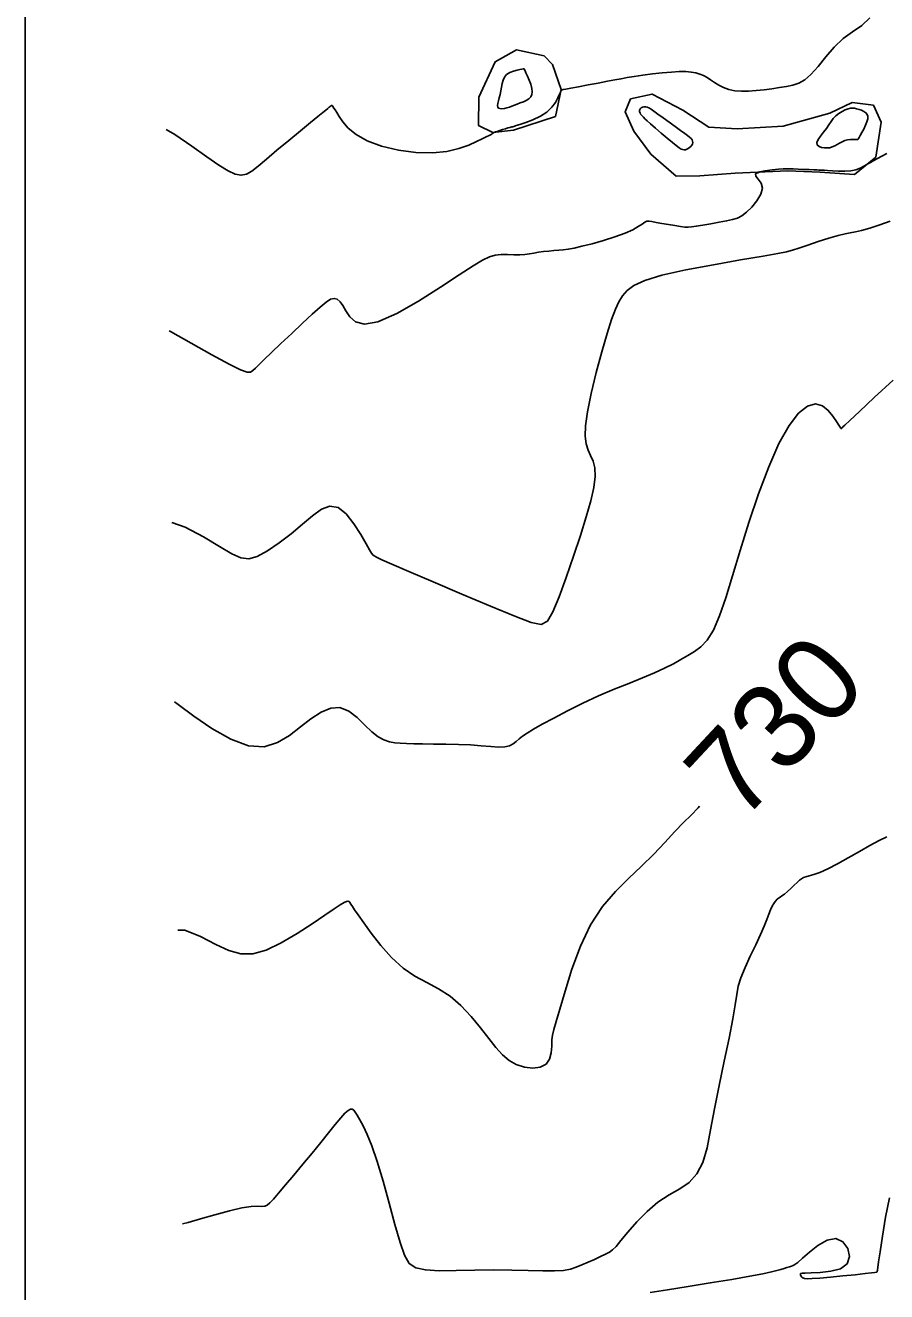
# Model space of a CAD drawing. Extents: x 2566142 to 2571431, y 418755 to 421584.
# Drawn here: x 2566164.4 to 2566367.4, y 420100.3 to 420398.5 of the extents above; entities that cross this region are included whole.
import ezdxf

# ---------------------------------------------------------------- set-up
doc = ezdxf.new("R2010")
doc.units = 0
for name, color, linetype in [('Contour_ADS_Label_Major', 7, 'Continuous'), ('Contour_ADS_Major', 7, 'Continuous'), ('Contour_ADS_Major_Approx', 7, 'Continuous'), ('Contour_ADS_Minor', 7, 'Continuous'), ('Contour_ADS_Minor_Approx', 7, 'Continuous'), ('Contour_ADS_State_Plane_Border', 7, 'Continuous'), ('STOCK_PILE', 7, 'Continuous')]:
    doc.layers.add(name, color=color, linetype=linetype)

msp = doc.modelspace()

# ---------------------------------------------------------------- linework, layer by layer
at = {"layer": 'Contour_ADS_Major'}
msp.add_lwpolyline([(2566200.4, 420185.38), (2566201.98, 420185.41), (2566205.74, 420183.94), (2566209.29, 420182.02), (2566212.39, 420180.58), (2566215.23, 420179.83), (2566218.06, 420179.85), (2566221.18, 420180.71), (2566224.73, 420182.4), (2566228.48, 420184.6), (2566232.03, 420186.92), (2566235.03, 420188.97), (2566237.2, 420190.45), (2566238.64, 420191.4), (2566239.54, 420191.93), (2566240.08, 420192.18), (2566240.43, 420192.24), (2566240.69, 420192.14), (2566240.9, 420191.91), (2566241.14, 420191.53), (2566241.48, 420191.01), (2566242.01, 420190.21), (2566242.86, 420188.98), (2566244.15, 420187.16), (2566245.94, 420184.68), (2566248.17, 420181.83), (2566250.7, 420178.97), (2566253.42, 420176.46), (2566256.21, 420174.56), (2566259.03, 420173.05), (2566261.81, 420171.6), (2566264.5, 420169.87), (2566267.07, 420167.64), (2566269.46, 420165.06), (2566271.65, 420162.39), (2566273.6, 420159.89), (2566275.29, 420157.76), (2566276.85, 420156.03), (2566278.4, 420154.69), (2566280.09, 420153.73), (2566282, 420153.13), (2566283.96, 420152.93), (2566285.75, 420153.16), (2566287.13, 420153.87), (2566287.96, 420155.06), (2566288.34, 420156.55), (2566288.46, 420158.11), (2566288.5, 420159.54), (2566288.64, 420160.71), (2566288.95, 420162), (2566289.5, 420163.87), (2566290.36, 420166.78), (2566291.59, 420171.04), (2566293.21, 420176.19), (2566295.22, 420181.62), (2566297.62, 420186.7), (2566300.41, 420190.96), (2566303.44, 420194.51), (2566306.56, 420197.59), (2566309.62, 420200.47), (2566312.47, 420203.32), (2566315.08, 420206.09), (2566317.42, 420208.62), (2566319.48, 420210.77), (2566321.28, 420212.51), (2566322.92, 420214.18), (2566323.24, 420214.59)], dxfattribs=at)
at = {"layer": 'Contour_ADS_Major_Approx'}
msp.add_lwpolyline([(2566280.97, 420388.1), (2566280.27, 420387.95), (2566279.41, 420387.73), (2566278.55, 420387.41), (2566277.82, 420386.94), (2566277.3, 420386.33), (2566276.98, 420385.6), (2566276.77, 420384.78), (2566276.61, 420383.92), (2566276.45, 420383.05), (2566276.27, 420382.21), (2566276.09, 420381.42), (2566275.93, 420380.72), (2566275.78, 420380.12), (2566275.7, 420379.63), (2566275.73, 420379.26), (2566275.9, 420379.01), (2566276.25, 420378.89), (2566276.73, 420378.87), (2566277.3, 420378.93), (2566277.89, 420379.06), (2566278.48, 420379.24), (2566279.06, 420379.46), (2566279.66, 420379.7), (2566280.32, 420379.96), (2566281.03, 420380.23), (2566281.76, 420380.51), (2566282.46, 420380.84), (2566283.05, 420381.21), (2566283.49, 420381.66), (2566283.76, 420382.2), (2566283.86, 420382.86), (2566283.77, 420383.67), (2566283.5, 420384.62), (2566283.12, 420385.63), (2566282.72, 420386.57), (2566282.38, 420387.32), (2566282.16, 420387.81), (2566282.05, 420388.06), (2566282.01, 420388.17), (2566282.01, 420388.19), (2566282.01, 420388.21), (2566282, 420388.22), (2566281.99, 420388.24), (2566281.98, 420388.25), (2566281.95, 420388.27), (2566281.92, 420388.28), (2566281.89, 420388.29), (2566281.85, 420388.29), (2566281.8, 420388.28), (2566281.69, 420388.25), (2566281.43, 420388.2), (2566280.97, 420388.1)], close=True, dxfattribs=at)
at = {"layer": 'Contour_ADS_Minor'}
for points in [[(2566290.5, 420382.77), (2566290.55, 420382.87), (2566290.71, 420383.17), (2566290.81, 420383.29), (2566290.87, 420383.32), (2566290.93, 420383.34), (2566291.18, 420383.39), (2566291.78, 420383.51), (2566292.95, 420383.73), (2566294.78, 420384.06), (2566297.03, 420384.47), (2566299.4, 420384.91), (2566301.57, 420385.32), (2566303.31, 420385.65), (2566304.78, 420385.93), (2566306.21, 420386.19), (2566307.86, 420386.46), (2566309.89, 420386.76), (2566312.17, 420387.05), (2566314.49, 420387.32), (2566316.65, 420387.51), (2566318.49, 420387.61), (2566320.02, 420387.61), (2566321.3, 420387.51), (2566322.39, 420387.32), (2566323.34, 420387.04), (2566324.21, 420386.67), (2566325.05, 420386.21), (2566325.89, 420385.67), (2566326.79, 420385.06), (2566327.78, 420384.43), (2566328.88, 420383.86), (2566330.14, 420383.4), (2566331.56, 420383.12), (2566333.14, 420383.01), (2566334.83, 420383.02), (2566336.62, 420383.14), (2566338.46, 420383.34), (2566340.3, 420383.58), (2566342.08, 420383.85), (2566343.74, 420384.13), (2566345.23, 420384.43), (2566346.64, 420384.88), (2566348.04, 420385.66), (2566349.53, 420386.95), (2566351.2, 420388.83), (2566353.03, 420391.09), (2566355.02, 420393.39), (2566357.14, 420395.42), (2566359.34, 420397.01), (2566361.48, 420398.48), (2566363.38, 420400.3)], [(2566197.58, 420373.95), (2566199.67, 420372.79), (2566203.65, 420370.08), (2566207.2, 420367.51), (2566210.02, 420365.54), (2566212.2, 420364.21), (2566213.9, 420363.45), (2566215.27, 420363.21), (2566216.5, 420363.44), (2566217.77, 420364.13), (2566219.28, 420365.31), (2566221.23, 420366.96), (2566223.72, 420369.07), (2566226.52, 420371.4), (2566229.27, 420373.67), (2566231.63, 420375.62), (2566233.35, 420377.02), (2566234.49, 420377.96), (2566235.21, 420378.55), (2566235.67, 420378.93), (2566236, 420379.21), (2566236.24, 420379.42), (2566236.42, 420379.56), (2566236.55, 420379.62), (2566236.66, 420379.63), (2566236.76, 420379.57), (2566236.86, 420379.44), (2566236.98, 420379.26), (2566237.15, 420378.99), (2566237.4, 420378.59), (2566237.8, 420377.97), (2566238.39, 420377.05), (2566239.24, 420375.79), (2566240.51, 420374.3), (2566242.36, 420372.76), (2566244.95, 420371.29), (2566248.37, 420370.06), (2566252.32, 420369.13), (2566256.44, 420368.58), (2566260.35, 420368.46), (2566263.74, 420368.81), (2566266.57, 420369.49), (2566268.88, 420370.32), (2566270.69, 420371.12), (2566272.06, 420371.76), (2566273.04, 420372.22), (2566273.71, 420372.56), (2566274.16, 420372.79), (2566274.44, 420372.97), (2566274.6, 420373.09), (2566274.7, 420373.18), (2566274.77, 420373.24), (2566274.85, 420373.28), (2566274.99, 420373.34), (2566275.03, 420373.35)], [(2566362.55, 420365.65), (2566362.79, 420365.8), (2566363.56, 420366.24), (2566364.36, 420366.68), (2566365.23, 420367.15), (2566366.23, 420367.7), (2566367.39, 420368.35)], [(2566198.29, 420326.58), (2566198.63, 420326.39), (2566203.49, 420323.62), (2566208.35, 420320.9), (2566212.43, 420318.69), (2566215.12, 420317.35), (2566216.66, 420316.8), (2566217.48, 420316.82), (2566218.01, 420317.2), (2566218.63, 420317.78), (2566219.5, 420318.62), (2566220.73, 420319.8), (2566222.44, 420321.43), (2566224.66, 420323.56), (2566227.19, 420325.96), (2566229.74, 420328.37), (2566232.04, 420330.51), (2566233.87, 420332.17), (2566235.28, 420333.31), (2566236.36, 420333.98), (2566237.21, 420334.2), (2566237.93, 420334), (2566238.58, 420333.42), (2566239.24, 420332.5), (2566239.96, 420331.28), (2566240.85, 420329.88), (2566242.2, 420328.68), (2566244.3, 420328.14), (2566247.5, 420328.71), (2566251.93, 420330.67), (2566257.07, 420333.58), (2566262.22, 420336.81), (2566266.68, 420339.73), (2566269.93, 420341.85), (2566272.16, 420343.22), (2566273.78, 420344.01), (2566275.14, 420344.39), (2566276.57, 420344.52), (2566278.06, 420344.52), (2566279.53, 420344.46), (2566280.9, 420344.43), (2566282.1, 420344.5), (2566283.2, 420344.66), (2566284.26, 420344.86), (2566285.35, 420345.05), (2566286.52, 420345.21), (2566287.74, 420345.34), (2566288.95, 420345.44), (2566290.1, 420345.54), (2566291.18, 420345.63), (2566292.33, 420345.78), (2566293.73, 420346.04), (2566295.57, 420346.46), (2566297.96, 420347.07), (2566300.66, 420347.83), (2566303.35, 420348.68), (2566305.72, 420349.55), (2566307.53, 420350.37), (2566308.83, 420351.1), (2566309.74, 420351.7), (2566310.38, 420352.13), (2566310.89, 420352.35), (2566311.4, 420352.39), (2566312.07, 420352.29), (2566313.02, 420352.1), (2566314.36, 420351.85), (2566315.92, 420351.59), (2566317.47, 420351.33), (2566318.81, 420351.13), (2566319.78, 420351), (2566320.56, 420350.97), (2566321.38, 420351.03), (2566322.5, 420351.19), (2566324.08, 420351.46), (2566325.96, 420351.78), (2566327.89, 420352.13), (2566329.64, 420352.45), (2566331.04, 420352.74), (2566332.19, 420353.09), (2566333.23, 420353.62), (2566334.32, 420354.47), (2566335.57, 420355.7), (2566336.79, 420357.19), (2566337.71, 420358.74), (2566338.08, 420360.18), (2566337.77, 420361.35), (2566337.1, 420362.27), (2566336.52, 420362.97), (2566336.49, 420363.52), (2566337.3, 420363.95), (2566337.4, 420363.97)], [(2566198.97, 420281.38), (2566202.08, 420280.33), (2566206.42, 420278.07), (2566210.21, 420275.76), (2566213.06, 420274.05), (2566215.2, 420273.08), (2566217.05, 420272.87), (2566219.04, 420273.43), (2566221.46, 420274.75), (2566224.21, 420276.61), (2566227.04, 420278.78), (2566229.73, 420280.99), (2566232.12, 420283.01), (2566234.24, 420284.53), (2566236.2, 420285.29), (2566238.11, 420284.98), (2566240.02, 420283.45), (2566241.85, 420281.14), (2566243.45, 420278.6), (2566244.7, 420276.4), (2566245.49, 420274.96), (2566245.96, 420274.18), (2566246.28, 420273.79), (2566246.62, 420273.56), (2566247.2, 420273.25), (2566248.44, 420272.66), (2566250.81, 420271.6), (2566254.76, 420269.88), (2566260.52, 420267.41), (2566267.29, 420264.54), (2566274.04, 420261.71), (2566279.73, 420259.35), (2566283.59, 420257.85), (2566285.96, 420257.42), (2566287.46, 420258.21), (2566288.7, 420260.36), (2566290.18, 420263.92), (2566291.86, 420268.46), (2566293.59, 420273.45), (2566295.2, 420278.35), (2566296.58, 420282.74), (2566297.64, 420286.51), (2566298.35, 420289.68), (2566298.67, 420292.25), (2566298.57, 420294.26), (2566298.18, 420295.85), (2566297.62, 420297.2), (2566297.05, 420298.49), (2566296.59, 420299.92), (2566296.34, 420301.72), (2566296.39, 420304.15), (2566296.84, 420307.48), (2566297.73, 420311.82), (2566298.93, 420316.74), (2566300.24, 420321.64), (2566301.5, 420325.96), (2566302.55, 420329.25), (2566303.44, 420331.64), (2566304.28, 420333.4), (2566305.14, 420334.79), (2566306.19, 420336.05), (2566307.79, 420337.25), (2566310.39, 420338.43), (2566314.41, 420339.65), (2566320.05, 420340.91), (2566326.56, 420342.14), (2566332.95, 420343.25), (2566338.23, 420344.13), (2566341.69, 420344.74), (2566343.77, 420345.17), (2566345.19, 420345.56), (2566346.67, 420346.06), (2566348.75, 420346.75), (2566351.23, 420347.56), (2566353.75, 420348.35), (2566355.95, 420348.98), (2566357.56, 420349.38), (2566358.79, 420349.62), (2566359.98, 420349.84), (2566361.44, 420350.2), (2566363.42, 420350.77), (2566365.74, 420351.52), (2566368.18, 420352.37)], [(2566199.6, 420239.17), (2566200.43, 420238.58), (2566204.13, 420235.84), (2566208.4, 420232.91), (2566212.82, 420230.37), (2566217.02, 420228.8), (2566220.68, 420228.62), (2566223.84, 420229.58), (2566226.65, 420231.27), (2566229.24, 420233.26), (2566231.71, 420235.17), (2566234.1, 420236.73), (2566236.38, 420237.69), (2566238.56, 420237.82), (2566240.63, 420236.99), (2566242.58, 420235.48), (2566244.39, 420233.72), (2566246.04, 420232.09), (2566247.53, 420230.93), (2566248.89, 420230.2), (2566250.19, 420229.78), (2566251.45, 420229.55), (2566252.76, 420229.41), (2566254.21, 420229.33), (2566255.93, 420229.29), (2566258.04, 420229.27), (2566260.62, 420229.25), (2566263.5, 420229.21), (2566266.47, 420229.14), (2566269.31, 420229.02), (2566271.86, 420228.83), (2566274.07, 420228.65), (2566275.91, 420228.54), (2566277.38, 420228.59), (2566278.5, 420228.85), (2566279.35, 420229.28), (2566280.07, 420229.83), (2566280.77, 420230.44), (2566281.58, 420231.08), (2566282.65, 420231.81), (2566284.14, 420232.72), (2566286.2, 420233.89), (2566288.93, 420235.37), (2566292.18, 420237.07), (2566295.77, 420238.85), (2566299.48, 420240.57), (2566303.13, 420242.13), (2566306.6, 420243.53), (2566309.81, 420244.8), (2566312.65, 420245.99), (2566315.05, 420247.11), (2566317.1, 420248.17), (2566318.88, 420249.16), (2566320.52, 420250.1), (2566322.09, 420251.01), (2566323.61, 420252.13), (2566325.1, 420253.73), (2566326.54, 420256.09), (2566327.97, 420259.42), (2566329.44, 420263.71), (2566331.04, 420268.86), (2566332.85, 420274.81), (2566334.91, 420281.39), (2566337.18, 420288.14), (2566339.56, 420294.54), (2566341.98, 420300.05), (2566344.35, 420304.25), (2566346.61, 420307.14), (2566348.72, 420308.8), (2566350.61, 420309.34), (2566352.24, 420308.89), (2566353.61, 420307.8), (2566354.7, 420306.43), (2566355.51, 420305.18), (2566356.05, 420304.33), (2566356.37, 420303.85), (2566356.55, 420303.63), (2566356.63, 420303.55), (2566356.69, 420303.53), (2566356.73, 420303.53), (2566356.76, 420303.55), (2566356.78, 420303.59), (2566356.8, 420303.62), (2566356.82, 420303.66), (2566356.83, 420303.69), (2566356.85, 420303.72), (2566356.86, 420303.76), (2566356.88, 420303.78), (2566356.9, 420303.81), (2566356.93, 420303.83), (2566357.04, 420303.91), (2566357.5, 420304.32), (2566358.68, 420305.42), (2566360.92, 420307.53), (2566364.44, 420310.85), (2566368.9, 420314.95)], [(2566345.58, 420195.97), (2566346.28, 420196.64), (2566346.83, 420197.15), (2566347.29, 420197.52), (2566347.76, 420197.79), (2566348.34, 420198), (2566349.13, 420198.21), (2566350.19, 420198.51), (2566351.61, 420199.01), (2566353.46, 420199.83), (2566355.75, 420201.02), (2566358.32, 420202.46), (2566360.95, 420203.96), (2566363.42, 420205.35), (2566365.57, 420206.5), (2566367.4, 420207.42)], [(2566201.44, 420116.21), (2566202.81, 420116.57), (2566205.73, 420117.39), (2566209.11, 420118.36), (2566212.51, 420119.28), (2566215.47, 420119.98), (2566217.65, 420120.31), (2566219.15, 420120.39), (2566220.15, 420120.36), (2566220.85, 420120.39), (2566221.44, 420120.63), (2566222.07, 420121.16), (2566222.91, 420122.09), (2566224.09, 420123.49), (2566225.72, 420125.41), (2566227.7, 420127.73), (2566229.84, 420130.28), (2566232, 420132.88), (2566234.03, 420135.39), (2566235.86, 420137.68), (2566237.45, 420139.67), (2566238.76, 420141.24), (2566239.74, 420142.32), (2566240.47, 420142.97), (2566241.01, 420143.26), (2566241.42, 420143.26), (2566241.79, 420143.03), (2566242.17, 420142.56), (2566242.62, 420141.81), (2566243.21, 420140.75), (2566243.99, 420139.3), (2566244.95, 420137.31), (2566246.07, 420134.58), (2566247.35, 420130.91), (2566248.73, 420126.27), (2566250.16, 420121.13), (2566251.52, 420116.12), (2566252.74, 420111.86), (2566253.77, 420108.84), (2566254.88, 420106.93), (2566256.41, 420105.86), (2566258.69, 420105.37), (2566261.93, 420105.2), (2566265.91, 420105.22), (2566270.31, 420105.33), (2566274.78, 420105.4), (2566279.04, 420105.36), (2566282.93, 420105.25), (2566286.33, 420105.16), (2566289.12, 420105.15), (2566291.24, 420105.29), (2566292.88, 420105.59), (2566294.24, 420106.01), (2566295.57, 420106.56), (2566297.03, 420107.19), (2566298.55, 420107.86), (2566299.97, 420108.51), (2566301.15, 420109.08), (2566302.03, 420109.55), (2566302.76, 420110.1), (2566303.59, 420110.94), (2566304.75, 420112.3), (2566306.41, 420114.3), (2566308.51, 420116.69), (2566310.91, 420119.15), (2566313.48, 420121.34), (2566316.09, 420123.04), (2566318.59, 420124.48), (2566320.83, 420126.01), (2566322.67, 420127.98), (2566324.03, 420130.68), (2566325.03, 420134.14), (2566325.88, 420138.35), (2566326.8, 420143.29), (2566327.9, 420148.85), (2566329.1, 420154.59), (2566330.22, 420159.99), (2566331.11, 420164.52), (2566331.66, 420167.83), (2566332.03, 420170.22), (2566332.41, 420172.18), (2566333.01, 420174.19), (2566333.99, 420176.6), (2566335.22, 420179.27), (2566336.5, 420181.96), (2566337.65, 420184.39), (2566338.52, 420186.38), (2566339.15, 420187.95), (2566339.62, 420189.19), (2566340.02, 420190.19), (2566340.41, 420191.03), (2566340.8, 420191.72), (2566341.18, 420192.27), (2566341.54, 420192.67), (2566341.88, 420192.95), (2566342.24, 420193.18), (2566342.68, 420193.46), (2566343.25, 420193.87), (2566343.97, 420194.48), (2566344.77, 420195.21), (2566345.58, 420195.97)], [(2566359.9, 420104.27), (2566362.26, 420104.52), (2566363.78, 420104.69), (2566364.6, 420104.79), (2566364.95, 420104.84), (2566365.04, 420104.89), (2566365.08, 420104.95), (2566365.11, 420105.02), (2566365.14, 420105.11), (2566365.16, 420105.23), (2566365.19, 420105.42), (2566365.28, 420105.99), (2566365.47, 420107.29), (2566365.82, 420109.68), (2566366.37, 420113.35), (2566367.11, 420117.79), (2566368.05, 420122.34)], [(2566311.67, 420100.08), (2566315.7, 420100.69), (2566320.56, 420101.46), (2566325.8, 420102.31), (2566330.84, 420103.16), (2566335.1, 420103.91), (2566338.17, 420104.49), (2566340.19, 420104.93), (2566341.5, 420105.26), (2566342.41, 420105.52), (2566343.18, 420105.76), (2566343.86, 420105.97), (2566344.44, 420106.15), (2566344.91, 420106.29), (2566345.3, 420106.41), (2566345.74, 420106.65), (2566346.43, 420107.17), (2566347.53, 420108.13), (2566349.17, 420109.59), (2566351.17, 420111.17), (2566353.31, 420112.4), (2566355.35, 420112.79), (2566357.06, 420112.03), (2566358.22, 420110.44), (2566358.63, 420108.54), (2566358.08, 420106.83), (2566356.47, 420105.68), (2566354.18, 420105.06), (2566351.72, 420104.79), (2566349.6, 420104.7), (2566348.18, 420104.66), (2566347.41, 420104.62), (2566347.09, 420104.54), (2566347.02, 420104.41), (2566347.06, 420104.21), (2566347.17, 420103.96), (2566347.35, 420103.71), (2566347.62, 420103.49), (2566348.02, 420103.35), (2566348.69, 420103.3), (2566349.83, 420103.33), (2566351.61, 420103.46), (2566354.13, 420103.7), (2566357.04, 420103.98), (2566359.9, 420104.27)]]:
    msp.add_lwpolyline(points, dxfattribs=at)
at = {"layer": 'Contour_ADS_Minor_Approx'}
for points in [[(2566275.03, 420373.35), (2566275.23, 420373.41), (2566275.62, 420373.54), (2566276.19, 420373.72), (2566276.86, 420373.94), (2566277.54, 420374.15), (2566278.13, 420374.34), (2566278.56, 420374.46), (2566278.85, 420374.53), (2566279.04, 420374.57), (2566279.17, 420374.59), (2566279.3, 420374.63), (2566279.55, 420374.71), (2566280.06, 420374.88), (2566280.97, 420375.19), (2566282.35, 420375.65), (2566284.03, 420376.29), (2566285.77, 420377.1), (2566287.33, 420378.07), (2566288.51, 420379.2), (2566289.35, 420380.37), (2566289.92, 420381.45), (2566290.3, 420382.32), (2566290.5, 420382.77)], [(2566337.4, 420363.97), (2566338.73, 420364.27), (2566340.38, 420364.5), (2566341.89, 420364.65), (2566342.98, 420364.72), (2566343.76, 420364.74), (2566344.47, 420364.72), (2566345.33, 420364.68), (2566346.48, 420364.64), (2566347.82, 420364.59), (2566349.13, 420364.54), (2566350.23, 420364.49), (2566350.97, 420364.45), (2566351.4, 420364.42), (2566351.63, 420364.4), (2566351.76, 420364.39), (2566351.9, 420364.39), (2566352.15, 420364.39), (2566352.62, 420364.38), (2566353.41, 420364.33), (2566354.58, 420364.25), (2566356, 420364.17), (2566357.51, 420364.15), (2566358.93, 420364.26), (2566360.13, 420364.51), (2566361.14, 420364.89), (2566362, 420365.34), (2566362.55, 420365.65)]]:
    msp.add_lwpolyline(points, dxfattribs=at)
for points in [[(2566310.96, 420379.27), (2566310.56, 420379.34), (2566310.17, 420379.32), (2566309.82, 420379.22), (2566309.53, 420379.07), (2566309.32, 420378.88), (2566309.19, 420378.66), (2566309.14, 420378.42), (2566309.16, 420378.16), (2566309.25, 420377.89), (2566309.4, 420377.62), (2566309.59, 420377.36), (2566309.8, 420377.1), (2566310.04, 420376.85), (2566310.37, 420376.52), (2566310.91, 420376.04), (2566311.73, 420375.32), (2566312.89, 420374.32), (2566314.26, 420373.15), (2566315.64, 420371.96), (2566316.87, 420370.93), (2566317.8, 420370.18), (2566318.46, 420369.68), (2566318.94, 420369.38), (2566319.31, 420369.23), (2566319.64, 420369.18), (2566319.96, 420369.21), (2566320.26, 420369.31), (2566320.57, 420369.48), (2566320.89, 420369.7), (2566321.19, 420369.96), (2566321.44, 420370.25), (2566321.61, 420370.56), (2566321.68, 420370.88), (2566321.64, 420371.2), (2566321.5, 420371.53), (2566321.27, 420371.85), (2566320.94, 420372.17), (2566320.46, 420372.56), (2566319.77, 420373.06), (2566318.8, 420373.75), (2566317.54, 420374.65), (2566316.11, 420375.68), (2566314.69, 420376.71), (2566313.45, 420377.62), (2566312.52, 420378.31), (2566311.86, 420378.79), (2566311.36, 420379.1), (2566310.96, 420379.27)], [(2566352.69, 420369.63), (2566353.34, 420369.62), (2566353.95, 420369.69), (2566354.54, 420369.86), (2566355.12, 420370.11), (2566355.69, 420370.43), (2566356.27, 420370.78), (2566356.87, 420371.11), (2566357.5, 420371.37), (2566358.16, 420371.52), (2566358.82, 420371.59), (2566359.42, 420371.6), (2566359.9, 420371.59), (2566360.23, 420371.6), (2566360.44, 420371.61), (2566360.56, 420371.64), (2566360.62, 420371.67), (2566360.67, 420371.73), (2566360.75, 420371.85), (2566360.9, 420372.11), (2566361.15, 420372.56), (2566361.52, 420373.24), (2566361.96, 420374.08), (2566362.38, 420374.96), (2566362.72, 420375.8), (2566362.9, 420376.5), (2566362.92, 420377.08), (2566362.77, 420377.54), (2566362.46, 420377.92), (2566361.99, 420378.23), (2566361.43, 420378.49), (2566360.84, 420378.69), (2566360.28, 420378.85), (2566359.79, 420378.97), (2566359.34, 420379.02), (2566358.86, 420378.98), (2566358.29, 420378.84), (2566357.6, 420378.57), (2566356.84, 420378.2), (2566356.07, 420377.72), (2566355.37, 420377.16), (2566354.78, 420376.53), (2566354.26, 420375.83), (2566353.75, 420375.06), (2566353.16, 420374.22), (2566352.46, 420373.33), (2566351.76, 420372.43), (2566351.2, 420371.59), (2566350.92, 420370.88), (2566351.02, 420370.34), (2566351.42, 420369.97), (2566352.02, 420369.74), (2566352.69, 420369.63)]]:
    msp.add_lwpolyline(points, close=True, dxfattribs=at)
at = {"layer": 'Contour_ADS_State_Plane_Border'}
msp.add_lwpolyline([(2566164.43, 418777.5), (2571407.81, 418777.5), (2571407.81, 421561.67), (2566164.43, 421561.67), (2566164.43, 418777.5)], close=True, dxfattribs=at)
at = {"layer": 'STOCK_PILE'}
for points in [[(2566288.62, 420389.26), (2566290.64, 420383.42), (2566289.31, 420377.04), (2566279.43, 420373.84), (2566274.59, 420373.3), (2566271.23, 420374.88), (2566271.3, 420381.61), (2566275.15, 420389.92), (2566280.11, 420392.72), (2566286.7, 420391.29), (2566288.62, 420389.26)], [(2566366.03, 420375.73), (2566364.78, 420367.48), (2566359.78, 420363.4), (2566351.65, 420363.89), (2566344.04, 420364.25), (2566331.67, 420363.73), (2566323.37, 420363.1), (2566317.75, 420362.95), (2566311.79, 420368.18), (2566307.81, 420373.59), (2566305.75, 420378.12), (2566307.03, 420381.17), (2566312.1, 420382.3), (2566319.3, 420378.5), (2566325.47, 420374.53), (2566332.11, 420374.17), (2566342.98, 420374.76), (2566353.97, 420377.85), (2566359.21, 420380.3), (2566364.22, 420379.67), (2566366.03, 420375.73)]]:
    msp.add_lwpolyline(points, close=True, dxfattribs=at)

# ---------------------------------------------------------------- texts
at = {"layer": 'Contour_ADS_Label_Major'}
msp.add_text('730', height=20, rotation=47.023, dxfattribs=at).set_placement((2566333.02, 420210.41))

doc.saveas('drawing.dxf')
